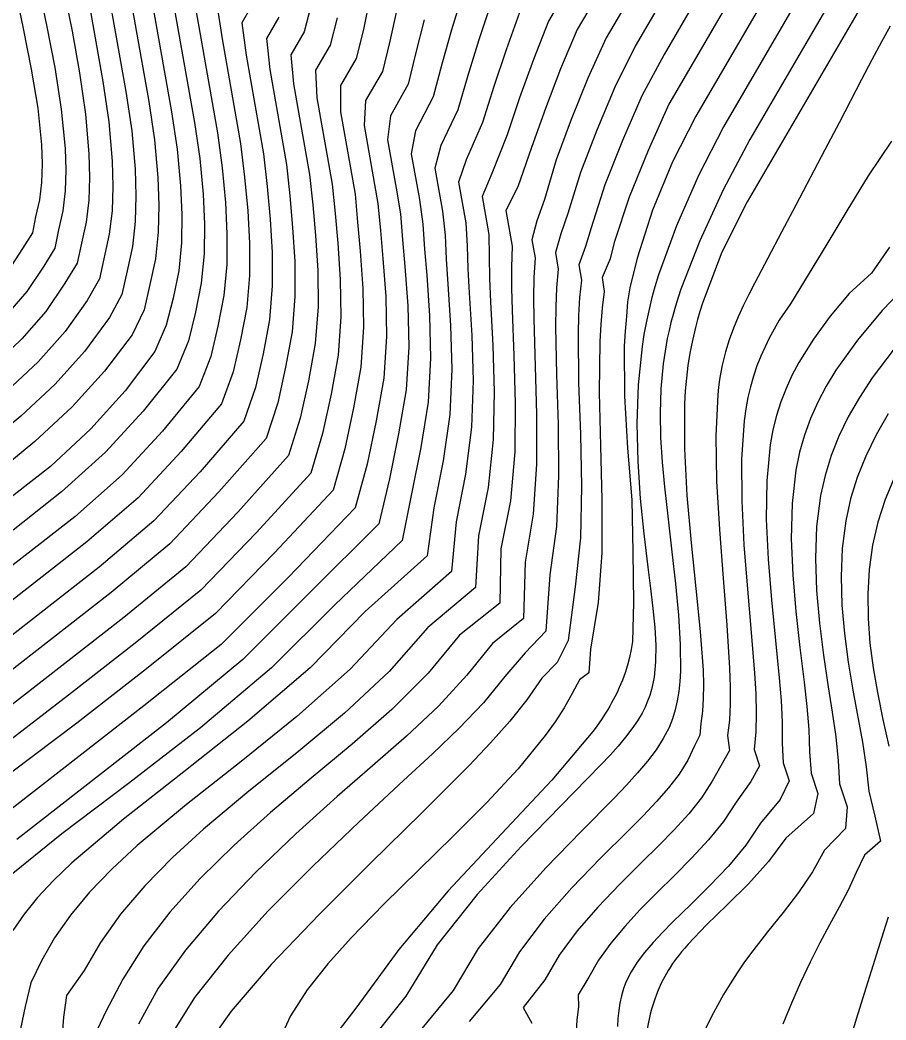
# Model space of a CAD drawing. Extents: x 2356077 to 2359823, y 225951 to 227822.
# Drawn here: x 2356973.1 to 2357044.1, y 227130.7 to 227212.8 of the extents above; entities that cross this region are included whole.
import ezdxf

# ---------------------------------------------------------------- set-up
doc = ezdxf.new("R2010")
doc.units = 0
for name, color, linetype in [('DTM Contours Major', 7, 'Continuous'), ('DTM Contours Minor', 7, 'Continuous'), ('PH Exist DTM Point', 7, 'Continuous')]:
    doc.layers.add(name, color=color, linetype=linetype)

msp = doc.modelspace()

# ---------------------------------------------------------------- linework, layer by layer
at = {"layer": 'DTM Contours Major'}
for points in [[(2356977.658, 227220.311), (2356979.888, 227207.704), (2356980.37, 227204.391), (2356980.646, 227201.173), (2356980.705, 227199.103), (2356980.634, 227197.108), (2356980.406, 227195.18), (2356979.598, 227191.516), (2356978.588, 227189.743), (2356976.788, 227187.187), (2356974.586, 227184.717), (2356972.026, 227182.322)], [(2357027.518, 227217.421), (2357023.557, 227210.614), (2357021.885, 227207.254), (2357020.414, 227203.728), (2357019.078, 227200.253), (2357018.031, 227196.869), (2357017.464, 227195.203), (2357017.011, 227193.688), (2357017.236, 227192.312), (2357017.116, 227190.777), (2357017.051, 227189.207), (2357017.033, 227187.587), (2357017.111, 227183.673), (2357017.241, 227179.547), (2357017.283, 227175.341), (2357017.097, 227171.184), (2357016.545, 227167.209), (2357016.233, 227162.592), (2357014.527, 227160.815), (2357012.856, 227158.866), (2357011.11, 227156.724), (2357009.122, 227154.631), (2357006.927, 227152.522), (2357004.56, 227150.336), (2357000.873, 227146.918), (2356997.102, 227143.315), (2356993.458, 227139.64), (2356990.153, 227136.008), (2356987.397, 227132.533), (2356985.402, 227129.329)], [(2356987.25, 227215.14), (2356987.753, 227212.2), (2356989.293, 227203.496), (2356989.671, 227200.636), (2356989.932, 227197.776), (2356990.064, 227195.223), (2356990.045, 227192.679), (2356989.817, 227190.148), (2356989.323, 227187.633), (2356988.749, 227185.155), (2356987.786, 227182.677), (2356984.764, 227179.005), (2356981.464, 227175.43), (2356977.58, 227171.99), (2356969.171, 227165.437)], [(2357039.671, 227214.466), (2357032.956, 227202.944), (2357030.784, 227198.815), (2357028.861, 227194.64), (2357027.318, 227190.681), (2357027.084, 227189.975), (2357026.87, 227189.281), (2357026.675, 227188.599), (2357026.497, 227187.927), (2357026.338, 227187.264), (2357026.197, 227186.609), (2357025.851, 227184.53), (2357025.66, 227182.497), (2357025.6, 227180.491), (2357025.647, 227178.491), (2357025.779, 227176.477), (2357025.972, 227174.431), (2357026.267, 227171.788), (2357026.582, 227169.117), (2357026.88, 227166.477), (2357027.12, 227163.923), (2357027.263, 227161.513), (2357027.271, 227159.304), (2357027.225, 227158.458), (2357027.143, 227157.651), (2357027.02, 227156.878), (2357026.849, 227156.132), (2357026.624, 227155.409), (2357026.341, 227154.703), (2357025.863, 227153.776), (2357025.272, 227152.855), (2357024.571, 227151.922), (2357023.762, 227150.962), (2357022.847, 227149.958), (2357021.829, 227148.896), (2357019.152, 227146.189), (2357016.218, 227143.17), (2357013.302, 227139.926), (2357010.679, 227136.542), (2357008.622, 227133.103), (2357005.547, 227129.366)], [(2357011.71, 227214.085), (2357010.739, 227211.127), (2357009.838, 227208.213), (2357009.008, 227205.397), (2357007.603, 227202.467), (2357007.126, 227200.605), (2357007.753, 227197.062), (2357007.958, 227195.11), (2357008.061, 227193.135), (2357008.198, 227191.08), (2357008.415, 227187.683), (2357008.515, 227184.096), (2357008.357, 227180.378), (2357007.799, 227176.587), (2357007.048, 227172.713), (2357006.49, 227168.786), (2357001.404, 227164.205), (2356996.882, 227159.59), (2356991.783, 227155.2), (2356986.539, 227151.056), (2356981.58, 227147.18), (2356977.338, 227143.593), (2356975.834, 227142.141), (2356974.531, 227140.737), (2356973.421, 227139.368), (2356972.492, 227138.023)], [(2356999.119, 227212.939), (2356998.526, 227210.69), (2356997.335, 227208.646), (2356997.445, 227206.374), (2356998.7, 227199.278), (2356998.949, 227196.887), (2356999.169, 227194.435), (2356999.363, 227191.463), (2356999.401, 227188.392), (2356999.183, 227185.244), (2356998.607, 227182.038), (2356997.9, 227178.819), (2356996.94, 227175.577), (2356992.483, 227170.689), (2356987.925, 227165.951), (2356982.54, 227161.621), (2356977.056, 227157.347), (2356971.934, 227153.378)], [(2357046.073, 227191.244), (2357043.82, 227188.921), (2357041.795, 227186.482), (2357040.038, 227184.03), (2357039.236, 227182.715), (2357038.537, 227181.394), (2357037.94, 227180.055), (2357037.443, 227178.686), (2357037.045, 227177.277), (2357036.744, 227175.815), (2357036.436, 227173.067), (2357036.372, 227170.178), (2357036.497, 227167.208), (2357036.754, 227164.216), (2357037.083, 227161.264), (2357037.43, 227158.41), (2357037.656, 227156.422), (2357037.819, 227154.516), (2357037.877, 227152.689), (2357038.014, 227150.937), (2357038.562, 227149.264), (2357038.18, 227147.635), (2357035.929, 227145.618), (2357034.504, 227143.692), (2357032.857, 227141.868), (2357031.12, 227140.135), (2357029.425, 227138.483), (2357027.903, 227136.901), (2357027.624, 227136.584), (2357027.358, 227136.268), (2357027.104, 227135.953), (2357026.863, 227135.636), (2357026.635, 227135.317), (2357026.419, 227134.995), (2357026.268, 227134.756), (2357026.124, 227134.513), (2357025.986, 227134.267), (2357025.854, 227134.017), (2357025.728, 227133.763), (2357025.607, 227133.503), (2357025.451, 227133.142), (2357025.305, 227132.77), (2357025.167, 227132.386), (2357025.037, 227131.989), (2357024.913, 227131.577), (2357024.797, 227131.151), (2357024.284, 227128.646)]]:
    msp.add_lwpolyline(points, dxfattribs=at)
at = {"layer": 'DTM Contours Minor'}
for points in [[(2356979.504, 227219.667), (2356981.763, 227206.896), (2356982.258, 227203.67), (2356982.53, 227200.512), (2356982.6, 227198.334), (2356982.535, 227196.223), (2356982.302, 227194.172), (2356981.87, 227192.176), (2356981.428, 227190.243), (2356980.431, 227188.333), (2356978.386, 227185.556), (2356975.965, 227182.864), (2356973.148, 227180.245), (2356970.064, 227177.691)], [(2356973.815, 227219.306), (2356975.258, 227212.35), (2356975.93, 227208.852), (2356976.464, 227205.449), (2356976.784, 227202.221), (2356976.841, 227200.435), (2356976.781, 227198.729), (2356976.587, 227197.096), (2356976.242, 227195.529), (2356975.938, 227194.038), (2356975.035, 227192.563), (2356973.644, 227190.468), (2356971.889, 227188.455)], [(2356981.408, 227218.696), (2356983.643, 227206.06), (2356984.125, 227202.924), (2356984.396, 227199.836), (2356984.482, 227197.559), (2356984.427, 227195.338), (2356984.195, 227193.168), (2356983.748, 227191.044), (2356983.258, 227188.977), (2356982.284, 227186.93), (2356980.005, 227183.935), (2356977.371, 227181.021), (2356974.3, 227178.178), (2356970.939, 227175.402)], [(2356983.338, 227217.577), (2356985.525, 227205.215), (2356985.975, 227202.171), (2356986.25, 227199.161), (2356986.358, 227196.792), (2356986.324, 227194.467), (2356986.104, 227192.182), (2356985.655, 227189.934), (2356985.088, 227187.727), (2356984.16, 227185.545), (2356981.715, 227182.335), (2356978.892, 227179.195), (2356975.574, 227176.121), (2356961.038, 227164.789)], [(2357030.022, 227216.949), (2357025.937, 227209.938), (2357024.104, 227206.526), (2357022.514, 227202.866), (2357021.075, 227199.236), (2357019.95, 227195.692), (2357019.497, 227194.174), (2357018.925, 227192.659), (2357019.145, 227191.41), (2357019.006, 227189.972), (2357018.92, 227188.507), (2357018.879, 227187.001), (2357018.924, 227182.987), (2357019.068, 227178.768), (2357019.164, 227174.479), (2357019.067, 227170.254), (2357018.631, 227166.225), (2357018.059, 227161.829), (2357017.169, 227160.027), (2357015.89, 227158.732), (2357014.679, 227156.956), (2357013.277, 227155.201), (2357011.69, 227153.423), (2357009.927, 227151.576), (2357006.051, 227147.693), (2357001.845, 227143.558), (2356997.625, 227139.348), (2356993.706, 227135.241), (2356990.406, 227131.417), (2356988.041, 227128.055)], [(2356985.28, 227216.39), (2356987.409, 227204.357), (2356987.833, 227201.403), (2356988.1, 227198.464), (2356988.219, 227196), (2356988.188, 227193.563), (2356987.959, 227191.153), (2356987.479, 227188.77), (2356986.919, 227186.43), (2356985.957, 227184.098), (2356983.182, 227180.655), (2356980.091, 227177.299), (2356976.487, 227174.028), (2356972.511, 227170.887)], [(2357032.514, 227216.466), (2357028.327, 227209.28), (2357026.327, 227205.84), (2357024.614, 227202.037), (2357023.065, 227198.23), (2357021.845, 227194.488), (2357021.511, 227193.148), (2357020.841, 227191.622), (2357021.021, 227190.483), (2357020.856, 227189.138), (2357020.736, 227187.771), (2357020.657, 227186.373), (2357020.608, 227182.186), (2357020.712, 227177.805), (2357020.828, 227173.375), (2357020.816, 227169.04), (2357020.537, 227164.943), (2357019.884, 227161.134), (2357019.749, 227159.191), (2357018.997, 227158.605), (2357018.386, 227157.47), (2357017.733, 227156.306), (2357016.998, 227155.162), (2357016.182, 227154.022), (2357013.958, 227151.306), (2357011.402, 227148.549), (2357008.634, 227145.767), (2357005.773, 227142.976), (2357002.94, 227140.194), (2357000.255, 227137.437), (2356998.335, 227135.301), (2356996.65, 227133.169), (2356995.27, 227131.021), (2356994.267, 227128.834)], [(2357034.98, 227215.937), (2357028.532, 227204.872), (2357026.611, 227201.124), (2357024.976, 227197.142), (2357023.714, 227193.221), (2357023.12, 227190.787), (2357022.925, 227189.631), (2357022.841, 227188.428), (2357022.736, 227187.218), (2357022.671, 227185.99), (2357022.689, 227181.875), (2357022.943, 227177.627), (2357023.283, 227173.367), (2357023.376, 227169.095), (2357023.414, 227164.958), (2357023.336, 227161.75), (2357023.22, 227161.087), (2357023.082, 227160.441), (2357022.918, 227159.808), (2357022.727, 227159.186), (2357022.508, 227158.573), (2357022.257, 227157.965), (2357022.143, 227157.713), (2357022.023, 227157.462), (2357021.897, 227157.211), (2357021.766, 227156.959), (2357021.628, 227156.707), (2357021.483, 227156.454), (2357021.281, 227156.114), (2357021.066, 227155.773), (2357020.841, 227155.428), (2357020.603, 227155.08), (2357020.354, 227154.729), (2357020.094, 227154.373), (2357016.719, 227150.36), (2357012.582, 227145.959), (2357008.222, 227141.292), (2357004.178, 227136.477), (2357000.635, 227131.657), (2356996.887, 227126.797)], [(2356976.693, 227215.198), (2356977.359, 227211.838), (2356977.966, 227208.422), (2356978.448, 227205.041), (2356978.738, 227201.787), (2356978.791, 227199.84), (2356978.72, 227197.973), (2356978.503, 227196.178), (2356978.121, 227194.449), (2356977.768, 227192.791), (2356976.773, 227191.159), (2356975.207, 227188.827), (2356973.226, 227186.581), (2356970.926, 227184.407)], [(2356972.626, 227215.512), (2356973.346, 227212.067), (2356974.011, 227208.72), (2356974.539, 227205.522), (2356974.852, 227202.524), (2356974.902, 227200.943), (2356974.846, 227199.435), (2356974.67, 227197.993), (2356974.362, 227196.61), (2356974.108, 227195.297), (2356973.296, 227193.993), (2356972.079, 227192.144)], [(2357018.186, 227215.678), (2357016.436, 227212.674), (2357015.209, 227209.531), (2357014.083, 227206.383), (2357013.053, 227203.324), (2357011.801, 227200.151), (2357011.002, 227198.278), (2357011.557, 227195.145), (2357011.621, 227191.534), (2357011.696, 227189.639), (2357011.875, 227186.046), (2357011.992, 227182.246), (2357011.909, 227178.328), (2357011.485, 227174.381), (2357010.706, 227170.434), (2357010.467, 227166.191), (2357006.56, 227162.906), (2357003.369, 227159.295), (2356999.708, 227155.88), (2356995.799, 227152.615), (2356991.87, 227149.453), (2356988.144, 227146.346), (2356985.598, 227144.017), (2356983.32, 227141.693), (2356981.337, 227139.372), (2356979.676, 227137.054), (2356978.361, 227134.738), (2356976.909, 227132.683), (2356976.644, 227130.928), (2356976.153, 227124.601)], [(2357020.625, 227215.103), (2357018.806, 227211.982), (2357017.439, 227208.756), (2357016.199, 227205.486), (2357015.067, 227202.296), (2357013.941, 227199.063), (2357012.94, 227197.115), (2357013.458, 227194.189), (2357013.417, 227192.486), (2357013.414, 227190.742), (2357013.457, 227188.932), (2357013.606, 227185.234), (2357013.727, 227181.323), (2357013.683, 227177.305), (2357013.333, 227173.285), (2357012.54, 227169.367), (2357012.455, 227164.894), (2357009.149, 227162.279), (2357006.579, 227159.141), (2357003.598, 227156.179), (2357000.351, 227153.33), (2356996.983, 227150.53), (2356993.637, 227147.715), (2356990.647, 227145.025), (2356987.871, 227142.289), (2356985.38, 227139.532), (2356983.241, 227136.775), (2356981.523, 227134.041), (2356980.137, 227131.369), (2356979.447, 227129.934)], [(2357037.38, 227215.296), (2357030.797, 227203.999), (2357028.761, 227200.002), (2357026.946, 227195.875), (2357025.477, 227191.852), (2357025.177, 227190.853), (2357024.908, 227189.866), (2357024.671, 227188.887), (2357024.464, 227187.914), (2357024.285, 227186.943), (2357024.133, 227185.97), (2357023.809, 227182.804), (2357023.706, 227179.637), (2357023.779, 227176.512), (2357023.983, 227173.477), (2357024.27, 227170.575), (2357024.597, 227167.852), (2357024.819, 227166.102), (2357025.017, 227164.454), (2357025.166, 227162.905), (2357025.246, 227161.451), (2357025.235, 227160.087), (2357025.109, 227158.809), (2357025.018, 227158.303), (2357024.902, 227157.809), (2357024.757, 227157.322), (2357024.581, 227156.841), (2357024.371, 227156.361), (2357024.126, 227155.881), (2357023.74, 227155.233), (2357023.284, 227154.57), (2357022.759, 227153.885), (2357022.163, 227153.171), (2357021.496, 227152.42), (2357020.756, 227151.624), (2357014.201, 227144.927), (2357010.607, 227140.994), (2357007.326, 227136.851), (2357004.753, 227132.632), (2357001.154, 227128.166)], [(2357009.355, 227214.803), (2357008.499, 227211.948), (2357007.708, 227209.147), (2357006.978, 227206.446), (2357005.534, 227203.676), (2357005.188, 227201.771), (2357005.851, 227198.023), (2357006.148, 227195.992), (2357006.286, 227193.941), (2357006.452, 227191.808), (2357006.679, 227188.501), (2357006.768, 227185.011), (2357006.577, 227181.383), (2357005.966, 227177.661), (2357005.219, 227173.861), (2357004.455, 227170.047), (2356998.912, 227164.763), (2356993.722, 227159.586), (2356987.898, 227154.666), (2356981.985, 227150.095), (2356976.526, 227145.963), (2356972.065, 227142.363)], [(2357001.756, 227214.472), (2357001.275, 227211.983), (2357000.667, 227209.605), (2356999.375, 227207.387), (2356999.379, 227205.231), (2357000.575, 227198.471), (2357000.788, 227196.17), (2357000.999, 227193.794), (2357001.207, 227190.736), (2357001.258, 227187.556), (2357001.042, 227184.279), (2357000.449, 227180.929), (2356999.73, 227177.556), (2356998.771, 227174.158), (2356993.961, 227169.019), (2356989.114, 227164.047), (2356983.476, 227159.504), (2356977.757, 227155.047), (2356972.41, 227151.021)], [(2357023.066, 227214.532), (2357021.18, 227211.295), (2357019.665, 227207.997), (2357018.31, 227204.601), (2357017.076, 227201.273), (2357016.111, 227198.039), (2357015.489, 227196.283), (2357015.095, 227194.724), (2357015.351, 227193.243), (2357015.257, 227191.623), (2357015.222, 227189.962), (2357015.233, 227188.243), (2357015.473, 227180.418), (2357015.47, 227176.303), (2357015.201, 227172.213), (2357014.526, 227168.267), (2357014.405, 227163.641), (2357011.847, 227161.573), (2357009.752, 227158.995), (2357007.413, 227156.455), (2357004.807, 227153.993), (2357002.015, 227151.54), (2356999.117, 227149.027), (2356995.73, 227145.974), (2356992.438, 227142.812), (2356989.371, 227139.605), (2356986.657, 227136.415), (2356984.425, 227133.308), (2356982.806, 227130.348)], [(2356989.268, 227213.843), (2356989.691, 227211.038), (2356991.178, 227202.633), (2356991.516, 227199.872), (2356991.772, 227197.092), (2356991.919, 227194.452), (2356991.911, 227191.803), (2356991.684, 227189.15), (2356991.174, 227186.5), (2356990.579, 227183.88), (2356989.61, 227181.252), (2356986.313, 227177.341), (2356982.769, 227173.537), (2356978.575, 227169.919), (2356969.715, 227163.014)], [(2356992.211, 227214.133), (2356991.283, 227212.541), (2356991.631, 227209.867), (2356993.064, 227201.767), (2356993.362, 227199.106), (2356993.61, 227196.41), (2356993.771, 227193.687), (2356993.775, 227190.934), (2356993.551, 227188.16), (2356993.025, 227185.374), (2356992.409, 227182.61), (2356991.44, 227179.831), (2356987.859, 227175.68), (2356984.07, 227171.645), (2356979.571, 227167.848), (2356970.266, 227160.596)], [(2357004.008, 227213.62), (2357003.427, 227211.033), (2357002.822, 227208.542), (2357001.423, 227206.141), (2357001.314, 227204.089), (2357002.444, 227197.698), (2357002.661, 227195.481), (2357002.866, 227193.192), (2357003.09, 227190.058), (2357003.156, 227186.776), (2357002.937, 227183.369), (2357002.308, 227179.863), (2357001.56, 227176.303), (2357000.58, 227172.72), (2356995.103, 227167.033), (2356989.599, 227161.5), (2356983.238, 227156.471), (2356970.948, 227146.893)], [(2356996.958, 227213.901), (2356996.393, 227211.79), (2356995.301, 227209.915), (2356995.512, 227207.512), (2356996.826, 227200.079), (2356997.114, 227197.597), (2356997.339, 227195.071), (2356997.517, 227192.188), (2356997.539, 227189.23), (2356997.314, 227186.213), (2356996.752, 227183.153), (2356996.069, 227180.089), (2356995.12, 227177.006), (2356990.97, 227172.376), (2356986.691, 227167.876), (2356981.594, 227163.731), (2356971.401, 227155.787)], [(2357041.935, 227213.592), (2357032.76, 227197.847), (2357030.672, 227193.705), (2357029.084, 227189.52), (2357028.872, 227188.843), (2357028.679, 227188.175), (2357028.504, 227187.516), (2357028.257, 227186.466), (2357028.054, 227185.428), (2357027.891, 227184.395), (2357027.766, 227183.36), (2357027.674, 227182.315), (2357027.614, 227181.253), (2357027.601, 227177.561), (2357027.812, 227173.721), (2357028.158, 227169.859), (2357028.551, 227166.099), (2357028.905, 227162.567), (2357029.13, 227159.385), (2357029.165, 227158.195), (2357029.153, 227157.079), (2357029.083, 227156.027), (2357028.946, 227155.031), (2357028.861, 227154.056), (2357028.429, 227153.175), (2357027.878, 227152.008), (2357027.166, 227150.874), (2357026.308, 227149.75), (2357025.316, 227148.613), (2357024.205, 227147.443), (2357022.988, 227146.217), (2357020.726, 227143.962), (2357018.371, 227141.525), (2357016.097, 227138.953), (2357014.078, 227136.292), (2357012.488, 227133.587), (2357009.943, 227130.562)], [(2356994.317, 227212.988), (2356993.296, 227211.236), (2356993.57, 227208.692), (2356994.949, 227200.903), (2356995.218, 227198.34), (2356995.456, 227195.73), (2356995.627, 227192.927), (2356995.642, 227190.072), (2356995.42, 227187.177), (2356994.878, 227184.255), (2356994.239, 227181.345), (2356993.274, 227178.414), (2356989.405, 227174.021), (2356985.367, 227169.753), (2356980.568, 227165.779), (2356970.823, 227158.183)], [(2357006.255, 227212.776), (2357005.569, 227210.084), (2357004.934, 227207.491), (2357003.474, 227204.901), (2357003.25, 227202.932), (2357003.952, 227198.966), (2357004.315, 227196.854), (2357004.482, 227194.729), (2357004.671, 227192.521), (2357004.902, 227189.309), (2357004.982, 227185.929), (2357004.777, 227182.416), (2357004.152, 227178.8), (2357003.389, 227175.101), (2357002.531, 227171.394), (2356996.877, 227165.776), (2356991.368, 227160.264), (2356985.104, 227155.079), (2356972.813, 227145.5)], [(2357014.07, 227213.375), (2357012.975, 227210.321), (2357011.962, 227207.292), (2357011.032, 227204.357), (2357009.691, 227201.289), (2357009.065, 227199.441), (2357009.655, 227196.102), (2357009.769, 227194.232), (2357009.837, 227192.332), (2357009.944, 227190.356), (2357010.146, 227186.863), (2357010.258, 227183.172), (2357010.14, 227179.355), (2357009.65, 227175.487), (2357008.877, 227171.565), (2357008.486, 227167.495), (2357004.006, 227163.567), (2357000.17, 227159.47), (2356995.804, 227155.585), (2356991.224, 227151.89), (2356986.748, 227148.366), (2356982.693, 227144.993), (2356980.615, 227143.062), (2356978.793, 227141.164), (2356977.227, 227139.286), (2356975.915, 227137.415), (2356974.856, 227135.538), (2356973.981, 227133.728), (2356973.5, 227131.791), (2356973.135, 227129.96)], [(2357044.477, 227212.256), (2357043.76, 227210.955), (2357042.978, 227209.482), (2357042.136, 227207.866), (2357040.304, 227204.326), (2357039.137, 227202.097), (2357036.74, 227197.571), (2357035.563, 227195.351), (2357034.436, 227193.212), (2357033.383, 227191.193), (2357032.893, 227190.237), (2357032.432, 227189.306), (2357032.005, 227188.385), (2357031.616, 227187.46), (2357031.269, 227186.515), (2357030.967, 227185.537), (2357030.826, 227184.991), (2357030.699, 227184.43), (2357030.586, 227183.851), (2357030.487, 227183.252), (2357030.402, 227182.632), (2357030.332, 227181.988), (2357030.172, 227178.637), (2357030.243, 227174.896), (2357030.469, 227170.943), (2357030.771, 227166.951), (2357031.072, 227163.096), (2357031.295, 227159.554), (2357031.35, 227158.034), (2357031.354, 227156.612), (2357031.291, 227155.28), (2357031.146, 227154.026), (2357031.306, 227152.798), (2357029.871, 227150.288), (2357028.997, 227148.924), (2357027.953, 227147.6), (2357026.771, 227146.294), (2357025.482, 227144.98), (2357024.117, 227143.636), (2357022.296, 227141.828), (2357020.495, 227139.944), (2357018.807, 227137.999), (2357017.329, 227136.008), (2357016.153, 227133.984), (2357014.365, 227131.721), (2357015.095, 227130.437)], [(2357044.597, 227202.817), (2357042.672, 227199.974), (2357040.924, 227197.097), (2357039.285, 227194.351), (2357036.31, 227189.471), (2357035.364, 227188.117), (2357034.565, 227186.658), (2357033.874, 227185.178), (2357033.554, 227184.363), (2357033.271, 227183.527), (2357033.024, 227182.665), (2357032.813, 227181.769), (2357032.637, 227180.836), (2357032.498, 227179.857), (2357032.282, 227176.727), (2357032.301, 227173.294), (2357032.486, 227169.69), (2357032.767, 227166.045), (2357033.077, 227162.491), (2357033.345, 227159.158), (2357033.448, 227157.454), (2357033.495, 227155.849), (2357033.462, 227154.332), (2357033.326, 227152.896), (2357033.752, 227151.537), (2357033.061, 227150.247), (2357031.859, 227148.568), (2357030.814, 227146.987), (2357029.581, 227145.467), (2357028.218, 227143.992), (2357026.782, 227142.547), (2357025.332, 227141.114), (2357023.984, 227139.741), (2357022.713, 227138.365), (2357021.559, 227136.983), (2357020.56, 227135.596), (2357019.754, 227134.2), (2357018.887, 227132.749), (2357018.918, 227131.759), (2357018.777, 227130.708), (2357018.731, 227129.639)], [(2357044.428, 227194.122), (2357042.96, 227191.978), (2357041.133, 227190.304), (2357039.573, 227188.462), (2357038.185, 227186.559), (2357036.98, 227184.638), (2357036.425, 227183.59), (2357035.937, 227182.523), (2357035.515, 227181.428), (2357035.159, 227180.296), (2357034.868, 227179.117), (2357034.641, 227177.884), (2357034.357, 227174.947), (2357034.321, 227171.788), (2357034.469, 227168.5), (2357034.735, 227165.174), (2357035.368, 227158.779), (2357035.529, 227156.902), (2357035.629, 227155.116), (2357035.636, 227153.412), (2357035.7, 227151.794), (2357036.184, 227150.317), (2357035.451, 227148.792), (2357033.857, 227146.83), (2357032.632, 227145.023), (2357031.206, 227143.312), (2357029.673, 227141.696), (2357028.126, 227140.173), (2357026.659, 227138.742), (2357025.805, 227137.873), (2357025.028, 227137.034), (2357024.335, 227136.218), (2357023.734, 227135.419), (2357023.23, 227134.628), (2357022.832, 227133.84), (2357022.608, 227133.258), (2357022.436, 227132.67), (2357022.308, 227132.069), (2357022.215, 227131.452), (2357022.149, 227130.814), (2357022.103, 227130.15)], [(2357045.329, 227186.443), (2357043.009, 227183.394), (2357041.958, 227181.786), (2357041.048, 227180.195), (2357040.279, 227178.606), (2357039.645, 227177.007), (2357039.143, 227175.385), (2357038.772, 227173.726), (2357038.446, 227171.191), (2357038.352, 227168.581), (2357038.446, 227165.927), (2357038.681, 227163.264), (2357039.014, 227160.623), (2357039.401, 227158.037), (2357039.729, 227155.946), (2357040.015, 227153.918), (2357040.213, 227151.957), (2357040.333, 227150.063), (2357040.946, 227148.192), (2357040.819, 227146.399), (2357039.092, 227144.631), (2357038.119, 227142.849), (2357036.961, 227141.142), (2357035.701, 227139.5), (2357034.422, 227137.911), (2357033.206, 227136.365), (2357032.54, 227135.457), (2357031.922, 227134.557), (2357031.346, 227133.661), (2357030.809, 227132.767), (2357030.305, 227131.871), (2357029.83, 227130.969), (2357029.339, 227129.972)], [(2357044.331, 227180.449), (2357043.327, 227178.702), (2357042.48, 227176.961), (2357041.786, 227175.213), (2357041.243, 227173.45), (2357040.848, 227171.659), (2357040.556, 227169.388), (2357040.459, 227167.075), (2357040.527, 227164.739), (2357040.728, 227162.397), (2357041.034, 227160.066), (2357041.414, 227157.763), (2357042.201, 227153.497), (2357042.526, 227151.45), (2357042.735, 227149.473), (2357043.238, 227147.402), (2357043.683, 227145.363), (2357042.366, 227144.202), (2357041.708, 227142.784), (2357041.049, 227141.353), (2357040.305, 227139.932), (2357039.514, 227138.498), (2357038.72, 227137.031), (2357037.912, 227135.427), (2357037.138, 227133.77), (2357036.393, 227132.068), (2357035.671, 227130.331)], [(2357044.849, 227175.247), (2357044.084, 227173.402), (2357043.481, 227171.539), (2357043.044, 227169.657), (2357042.763, 227167.669), (2357042.646, 227165.661), (2357042.674, 227163.641), (2357042.828, 227161.614), (2357043.087, 227159.585), (2357043.435, 227157.562), (2357043.891, 227155.341), (2357044.375, 227153.147)], [(2357044.32, 227139.128), (2357043.942, 227137.915), (2357042.485, 227133.285), (2357041.721, 227130.824), (2357040.96, 227128.319)]]:
    msp.add_lwpolyline(points, dxfattribs=at)
at = {"layer": 'PH Exist DTM Point'}
for p, q in [((2357028.285, 227186.615), (2357028.285, 227186.615)), ((2357022.353, 227157.408), (2357022.353, 227157.408)), ((2357026.113, 227134.804), (2357026.113, 227134.804))]:
    msp.add_line(p, q, dxfattribs=at)

doc.saveas('drawing.dxf')
